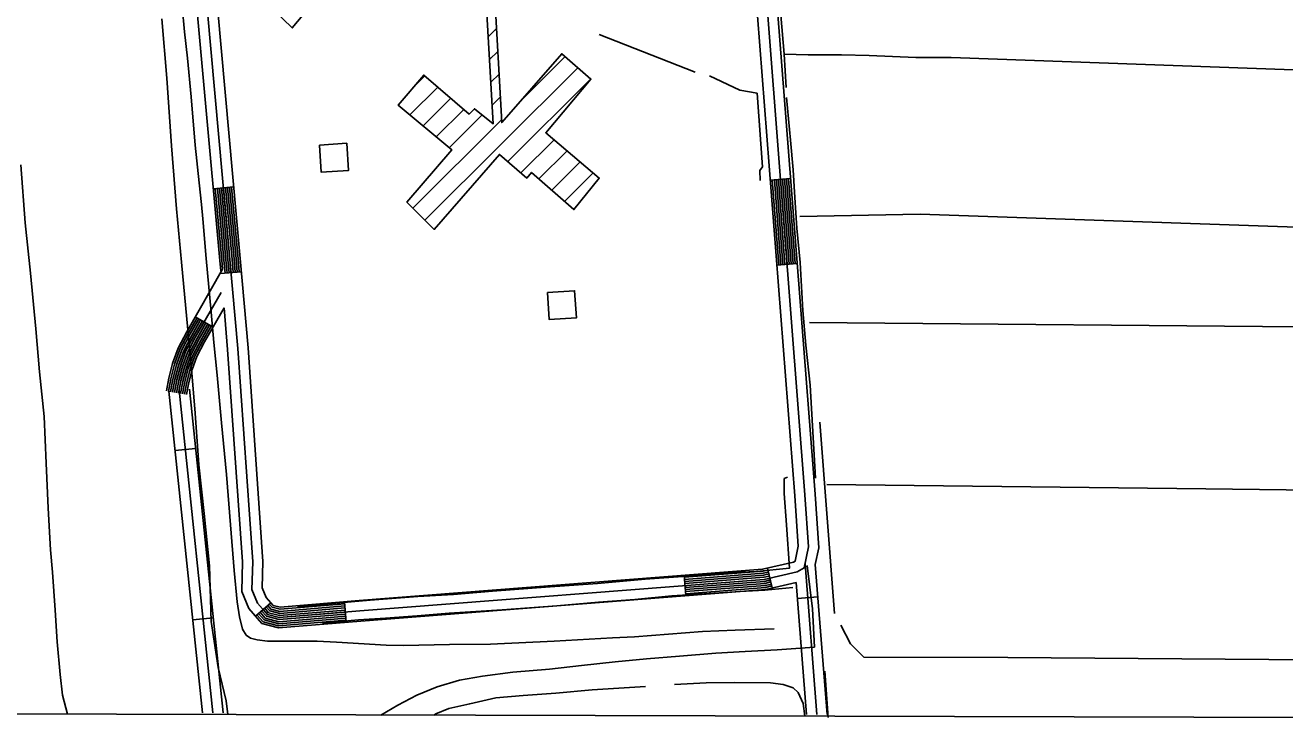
# Model space of a CAD drawing. Extents: x 3161665 to 3199565, y 885729 to 911164.
# Drawn here: x 3188327 to 3190175, y 891109 to 892144 of the extents above; entities that cross this region are included whole.
import ezdxf

# ---------------------------------------------------------------- set-up
doc = ezdxf.new("R2010")
doc.units = 0
for name, color, linetype in [('V-BLDG-OTLN', 7, 'Continuous'), ('V-GRID-FRAM', 7, 'Continuous'), ('V-LEVE-TOET', 7, 'Continuous'), ('V-ROAD-CNTR', 7, 'Continuous'), ('V-TOPO-SHOR', 7, 'Continuous')]:
    doc.layers.add(name, color=color, linetype=linetype)

msp = doc.modelspace()

# ---------------------------------------------------------------- linework, layer by layer
at = {"layer": 'V-BLDG-OTLN'}
for p, q in [((3189005.9, 892126.8), (3189018.2, 892139)), ((3189007.9, 892093.5), (3189020, 892105.6)), ((3189054.6, 892034.2), (3189118.6, 892097.9)), ((3188913, 891858.1), (3189137.6, 892081.5)), ((3188895.2, 892051.9), (3188912.9, 892069.5)), ((3189009.8, 892060.2), (3189021.9, 892072.2)), ((3189034.6, 891943.8), (3189156.5, 892065.1)), ((3188890.9, 892012.4), (3188931.9, 892053.1)), ((3188910.2, 891996.3), (3188950.9, 892036.8)), ((3189011.8, 892026.8), (3189023.7, 892038.7)), ((3188895.4, 891875.7), (3189025.6, 892005.3)), ((3188929.5, 891980.2), (3188969.9, 892020.4)), ((3188948.7, 891964.1), (3188997.2, 892012.3)), ((3189053.6, 891927.4), (3189102.4, 891975.9)), ((3189080.2, 891918.6), (3189121.5, 891959.7)), ((3189099, 891902.1), (3189140.7, 891943.5)), ((3189117.8, 891885.5), (3189159.8, 891927.3))]:
    msp.add_line(p, q, dxfattribs=at)
for points in [[(3189014.8, 892201.1), (3189025.8, 892001.1), (3189113.7, 892102.2), (3189156.6, 892065), (3189090.3, 891986.1), (3189168.8, 891919.7), (3189131.5, 891873.5), (3189069.5, 891928), (3189062.4, 891919.8), (3189022.3, 891954.4), (3188926.7, 891844.4), (3188886.5, 891884.6), (3188952.5, 891961), (3188873.6, 892026.9), (3188911.4, 892070.8), (3188977.8, 892013.5), (3188985.6, 892021.4), (3189013.3, 891999.5), (3188996, 892297.5)], [(3188786.6, 892221.9), (3188718.3, 892140.1), (3188676.9, 892180.2)]]:
    msp.add_lwpolyline(points, dxfattribs=at)
for points in [[(3188758.3, 891968.2), (3188761, 891928.3), (3188800.9, 891931), (3188798.2, 891970.9)], [(3189092.8, 891751.9), (3189095.4, 891712), (3189135.3, 891714.6), (3189132.7, 891754.5)]]:
    msp.add_lwpolyline(points, close=True, dxfattribs=at)
at = {"layer": 'V-GRID-FRAM'}
msp.add_lwpolyline([(3165935.6, 909383.8), (3197271.3, 909297.2), (3197229, 891108.8), (3165877.4, 891195.5), (3165935.6, 909383.8)], dxfattribs=at)
at = {"layer": 'V-LEVE-TOET'}
for points in [[(3188526.8, 892153.4), (3188534.3, 892066.2), (3188541.4, 891966.8), (3188548.7, 891874.6), (3188555.9, 891796.5), (3188563.6, 891712.6), (3188570.2, 891645.9), (3188575.8, 891574.7), (3188581.4, 891498.9), (3188589, 891427.6), (3188597.1, 891351), (3188599.2, 891269.2), (3188609.8, 891201.5), (3188621.2, 891153), (3188624, 891132.6)], [(3188319.9, 891939), (3188326.7, 891854.2), (3188334.1, 891780.3), (3188342.1, 891698.6), (3188347.6, 891635.5), (3188354.3, 891569.8), (3188357.5, 891501.5), (3188360.4, 891435.4), (3188363.9, 891374.5), (3188366.8, 891341.5), (3188370.7, 891286), (3188373.6, 891239.6), (3188377.7, 891191.5), (3188381.1, 891161), (3188388.8, 891133.3)]]:
    msp.add_lwpolyline(points, dxfattribs=at)
at = {"layer": 'V-ROAD-CNTR'}
for p, q in [((3189449.6, 891919.1), (3189419.7, 891916.8)), ((3188602.6, 891904.1), (3188632.4, 891906.8)), ((3189459.3, 891794.5), (3189429.4, 891792.1)), ((3188612.4, 891779.5), (3188643.7, 891782.3)), ((3188602.2, 891701.2), (3188576.1, 891716.1)), ((3188546.6, 891520.1), (3188576.4, 891523.2)), ((3189422.6, 891318.4), (3189415.8, 891347.6)), ((3189296, 891307.1), (3189293.6, 891337)), ((3189489.6, 891305.2), (3189459.7, 891302.9)), ((3188664.3, 891277), (3188686.9, 891296.7)), ((3188797.6, 891268.1), (3188795.1, 891298)), ((3188572.5, 891271.5), (3188602.3, 891274.6))]:
    msp.add_line(p, q, dxfattribs=at)
for points in [[(3189064.1, 896954.2), (3189101.1, 896395.7), (3189146.8, 895723.7), (3189185.5, 895251.9), (3189197, 895080.8), (3189269.4, 894146.3), (3189345.7, 893087.1), (3189355.5, 892926.9), (3189392.6, 892477.4), (3189409.1, 892247.2), (3189470.6, 891454.8), (3189475.8, 891378.5), (3189469.4, 891347.7), (3189459, 891342.3), (3189410.8, 891331), (3188817.6, 891284.8), (3188699.4, 891274.9), (3188682.1, 891279.4), (3188667.4, 891296.3), (3188659.3, 891315.9), (3188660.4, 891356.8), (3188638.6, 891669.6), (3188627, 891800.3)], [(3188613.4, 891783.8), (3188612.1, 891798.9), (3188567.8, 892287.6), (3188522.7, 892848.1), (3188526.3, 892862.4), (3188531.3, 892872.9), (3188537, 892882.6), (3188545.2, 892891.2), (3188555.1, 892896.9), (3188570.4, 892902.9), (3188584.4, 892906), (3188615.3, 892909.7), (3189213.7, 892951.4), (3189245.8, 892956.8), (3189268.4, 892961.2), (3189337.7, 892972.2)], [(3188627, 891800.3), (3188582.8, 892288.9), (3188537.8, 892846.8), (3188540.4, 892857.2), (3188544.6, 892865.9), (3188549, 892873.5), (3188554.5, 892879.3), (3188561.5, 892883.3), (3188574.7, 892888.5), (3188587, 892891.2), (3188616.7, 892894.8), (3189215.4, 892936.5), (3189248.5, 892942.1), (3189271, 892946.5), (3189353.5, 892959.5)], [(3189415.7, 892364.5), (3189424, 892248.3), (3189485.5, 891455.9), (3189490.9, 891377.5), (3189485.8, 891352.9)], [(3189394.1, 892246.1), (3189455.6, 891453.7), (3189460.7, 891379.6), (3189456.2, 891357.7), (3189453.7, 891356.4), (3189408.5, 891345.9), (3188816.3, 891299.8), (3188700.7, 891290.1), (3188690.4, 891292.8), (3188680.3, 891304.3), (3188674.3, 891318.7), (3188675.4, 891357.1), (3188653.6, 891670.8), (3188642, 891801.6), (3188597.7, 892290.1)], [(3189422.7, 891917), (3189432.3, 891792.4)], [(3189425.7, 891917.2), (3189435.3, 891792.6)], [(3189428.7, 891917.5), (3189438.3, 891792.8)], [(3189431.6, 891917.7), (3189441.3, 891793.1)], [(3189434.6, 891917.9), (3189444.3, 891793.3)], [(3189437.6, 891918.1), (3189447.3, 891793.5)], [(3189440.6, 891918.4), (3189450.3, 891793.8)], [(3189443.6, 891918.6), (3189453.3, 891794)], [(3189446.6, 891918.8), (3189456.3, 891794.2)], [(3188616.2, 891786.2), (3188615.1, 891799.2), (3188605.5, 891904.4)], [(3188619.8, 891780.2), (3188618.1, 891799.5), (3188608.5, 891904.6)], [(3188622.8, 891780.4), (3188621, 891799.7), (3188611.5, 891904.9)], [(3188625.7, 891780.7), (3188624, 891800), (3188614.5, 891905.2)], [(3188628.7, 891780.9), (3188627, 891800.3), (3188617.5, 891905.4)], [(3188631.7, 891781.2), (3188630, 891800.5), (3188620.5, 891905.7)], [(3188634.7, 891781.5), (3188633, 891800.8), (3188623.5, 891906)], [(3188637.7, 891781.7), (3188636, 891801.1), (3188626.5, 891906.3)], [(3188640.7, 891782), (3188639, 891801.3), (3188629.4, 891906.5)], [(3188616.2, 891786.2), (3188563.5, 891694), (3188550.8, 891670), (3188542.9, 891647.6), (3188537.2, 891626.1), (3188533.8, 891607.4)], [(3188614, 891752), (3188576.6, 891686.7), (3188564.6, 891664), (3188557.2, 891643.1), (3188551.8, 891622.8), (3188548.6, 891604.7)], [(3188618.3, 891729.3), (3188589.8, 891679.5), (3188578.4, 891657.9), (3188571.6, 891638.7), (3188566.5, 891619.6), (3188563.3, 891602)], [(3189457.8, 891326.6), (3189413.1, 891316.2), (3188818.8, 891269.9), (3188698.1, 891259.8), (3188673.8, 891266.1), (3188654.5, 891288.3), (3188644.2, 891313.1), (3188645.4, 891356.5), (3188623.6, 891668.4), (3188618.3, 891729.3)], [(3188578.7, 891714.6), (3188566.1, 891692.5), (3188553.6, 891668.8), (3188545.7, 891646.7), (3188540.1, 891625.4), (3188536.8, 891606.8)], [(3188581.3, 891713.1), (3188568.7, 891691.1), (3188556.4, 891667.6), (3188548.6, 891645.8), (3188543, 891624.8), (3188539.7, 891606.3)], [(3188583.9, 891711.6), (3188571.4, 891689.6), (3188559.1, 891666.4), (3188551.5, 891644.9), (3188546, 891624.1), (3188542.7, 891605.8)], [(3188586.5, 891710.1), (3188574, 891688.2), (3188561.9, 891665.2), (3188554.4, 891644), (3188548.9, 891623.5), (3188545.6, 891605.2)], [(3188589.1, 891708.6), (3188576.6, 891686.7), (3188564.6, 891664), (3188557.2, 891643.1), (3188551.8, 891622.8), (3188548.6, 891604.7)], [(3188591.7, 891707.2), (3188579.2, 891685.3), (3188567.4, 891662.8), (3188560.1, 891642.2), (3188554.8, 891622.2), (3188551.5, 891604.2)], [(3188594.4, 891705.7), (3188581.9, 891683.9), (3188570.1, 891661.6), (3188563, 891641.4), (3188557.7, 891621.5), (3188554.5, 891603.6)], [(3188597, 891704.2), (3188584.5, 891682.4), (3188572.9, 891660.3), (3188565.8, 891640.5), (3188560.6, 891620.9), (3188557.4, 891603.1)], [(3188599.6, 891702.7), (3188587.1, 891681), (3188575.6, 891659.1), (3188568.7, 891639.6), (3188563.6, 891620.2), (3188560.4, 891602.6)], [(3188586.7, 891135.2), (3188537.5, 891606.9)], [(3188552.4, 891608.4), (3188601.8, 891135.2)], [(3188616.9, 891135.1), (3188567.4, 891610)], [(3189416.5, 891344.7), (3189408.9, 891342.9), (3189293.9, 891334)], [(3189417.2, 891341.8), (3189409.4, 891340), (3189294.1, 891331)], [(3189488.1, 891132.7), (3189470.7, 891353.9)], [(3189484.7, 891231.6), (3189481.6, 891287.7), (3189473.8, 891351.5)], [(3189485.8, 891352.9), (3189503.2, 891132.7)], [(3189417.9, 891338.9), (3189409.8, 891337), (3189294.3, 891328)], [(3189418.6, 891335.9), (3189410.3, 891334), (3189294.6, 891325)], [(3189419.9, 891330.1), (3189411.2, 891328.1), (3189295, 891319)], [(3189420.6, 891327.2), (3189411.7, 891325.1), (3189295.3, 891316)], [(3189421.3, 891324.2), (3189412.1, 891322.1), (3189295.5, 891313)], [(3189421.9, 891321.3), (3189412.6, 891319.1), (3189295.7, 891310)], [(3189457.8, 891326.6), (3189473.1, 891132.8)], [(3188796.6, 891280.1), (3188699.1, 891271.9), (3188680.4, 891276.8), (3188673.4, 891284.9)], [(3188796.3, 891283), (3188699.4, 891274.9), (3188682.1, 891279.4), (3188675.6, 891286.9)], [(3188796.1, 891286), (3188699.7, 891278), (3188683.7, 891282.1), (3188677.9, 891288.8)], [(3188795.8, 891289), (3188699.9, 891281), (3188685.4, 891284.8), (3188680.1, 891290.8)], [(3188795.6, 891292), (3188700.2, 891284), (3188687, 891287.4), (3188682.4, 891292.8)], [(3188795.3, 891295), (3188700.4, 891287.1), (3188688.7, 891290.1), (3188684.7, 891294.7)], [(3188797.3, 891271.1), (3188698.4, 891262.8), (3188675.5, 891268.8), (3188666.6, 891279)], [(3188797.1, 891274.1), (3188698.6, 891265.9), (3188677.1, 891271.4), (3188668.8, 891281)], [(3188796.8, 891277.1), (3188698.9, 891268.9), (3188678.8, 891274.1), (3188671.1, 891282.9)], [(3188848.1, 891132), (3188873.3, 891146.6), (3188901.2, 891161.2), (3188931.2, 891173.4), (3188963.6, 891183.1), (3188997.6, 891189.1), (3189042, 891194.7), (3189095.8, 891199.2), (3189142.8, 891204.4), (3189192.2, 891209.9), (3189237.9, 891214.5), (3189286.5, 891218.1), (3189339.6, 891222.9), (3189382.7, 891225.3), (3189429.7, 891227.7), (3189484.7, 891231.6)]]:
    msp.add_lwpolyline(points, dxfattribs=at)
at = {"layer": 'V-TOPO-SHOR'}
for p, q in [((3189435.1, 892158.6), (3189440.2, 892101.7)), ((3189168.8, 892130.1), (3189309.7, 892075)), ((3189440.2, 892101.7), (3189443.1, 892052.7)), ((3189633.4, 892096.7), (3189685.1, 892096.5)), ((3189514.1, 891281), (3189492.6, 891561.6)), ((3189504.7, 891128.3), (3189499.6, 891196.1))]:
    msp.add_line(p, q, dxfattribs=at)
for points in [[(3189685.1, 892096.5), (3190295.8, 892074.8), (3190875.3, 892060.5), (3190905.3, 892061.7), (3190912.4, 892305.8)], [(3189425.5, 891258.6), (3189368.3, 891256.6), (3189320.5, 891254.5), (3189220.6, 891246.9), (3189188, 891245.1), (3189102.8, 891240.2), (3189009.4, 891236.1), (3188949.2, 891235.5), (3188881.8, 891234.1), (3188856.3, 891234.7), (3188783.4, 891238.9), (3188755, 891240.1), (3188681.9, 891240.2), (3188667, 891242.1), (3188657.3, 891244.8), (3188650.8, 891249.2), (3188645.3, 891258.1), (3188640.8, 891275.9), (3188637.7, 891298.1), (3188633.3, 891344.1), (3188627.7, 891411), (3188622.1, 891484.8), (3188614.5, 891560.8), (3188608.3, 891630.6), (3188603.3, 891678.3), (3188599.3, 891722.9), (3188591.9, 891801.8), (3188587.4, 891859.7), (3188585.2, 891880.9), (3188581.7, 891912.7), (3188575.9, 891967.9), (3188570, 892039.1), (3188564.7, 892095.6), (3188560.5, 892134.1), (3188557, 892171.5)], [(3189440.2, 892101.7), (3189475.5, 892100.6), (3189524.1, 892100.6), (3189564.7, 892099.5), (3189633.4, 892096.7)], [(3189330.5, 892069.7), (3189374.9, 892048.7), (3189400.3, 892044.4)], [(3189400.3, 892044.4), (3189408.3, 891936.2), (3189404.2, 891930.8), (3189404.9, 891916.1)], [(3189443.6, 892038.1), (3189449.6, 891975.2), (3189453.2, 891932), (3189455.7, 891891), (3189458.7, 891846.2), (3189463.7, 891796), (3189467.7, 891725.2), (3189472.1, 891674.8), (3189478, 891616.1), (3189486.2, 891479.5)], [(3189463.2, 891863.2), (3189639.4, 891866.7), (3190362.5, 891841.6), (3190897.6, 891809.1)], [(3189477.2, 891707.8), (3190252.5, 891700.9), (3190863.4, 891689.1)], [(3189445.1, 891481), (3189440.1, 891478.9), (3189440, 891457.1), (3189443.7, 891411.1), (3189448.1, 891347.6), (3189399.3, 891342.7), (3189353.9, 891340.4), (3189298.1, 891335.6), (3189236, 891331.3), (3189166.1, 891325.1), (3189089.8, 891319.4), (3189012, 891313.9), (3188955, 891308.8), (3188902.6, 891305.9), (3188832.9, 891300.6), (3188776.7, 891295.6), (3188725.9, 891291.4)], [(3189502.8, 891470.2), (3190058.8, 891463.8), (3190451.7, 891459), (3190883.7, 891438.5), (3190869.9, 891122.6)], [(3188762.8, 891266.8), (3188815.4, 891271.7), (3188855.4, 891274.2), (3188901.5, 891277.3), (3188948.5, 891281.4), (3188987.8, 891284.1), (3189026.4, 891286.5), (3189106.5, 891292.2), (3189167.8, 891297.8), (3189220.9, 891301.5), (3189275.1, 891306.7), (3189330, 891310.5), (3189375.3, 891313.4), (3189411.6, 891315.4), (3189452.6, 891319)], [(3190870.1, 891195.7), (3190214.9, 891212.8), (3189768.5, 891216.4), (3189557.1, 891216.9), (3189537.5, 891236.5), (3189523.2, 891264)], [(3188925.9, 891131.8), (3188928.8, 891133.6), (3188948.3, 891141.5), (3188978.8, 891148.6), (3189016.9, 891157.1), (3189057, 891160.6), (3189105.3, 891164.2), (3189158.6, 891169.1), (3189236.4, 891174)], [(3189279.4, 891176.6), (3189325.7, 891179), (3189366.6, 891179.6), (3189420.2, 891179.3), (3189438.8, 891176.7), (3189453.2, 891171.7), (3189460.8, 891165.2), (3189467.8, 891149.1), (3189470.3, 891130.3)]]:
    msp.add_lwpolyline(points, dxfattribs=at)

doc.saveas('drawing.dxf')
